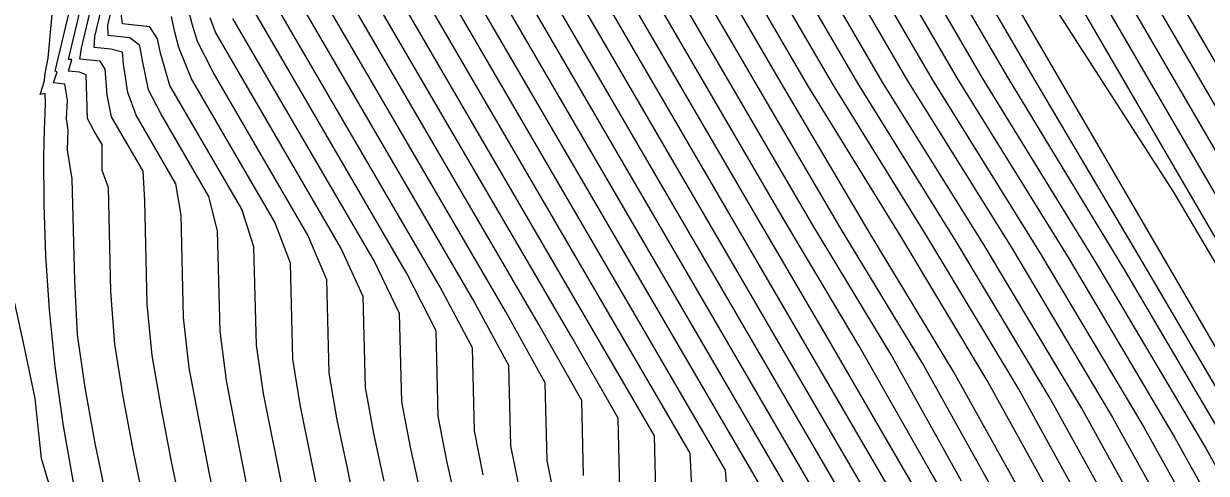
# Model space of a CAD drawing. Extents: x 2356077 to 2359823, y 225951 to 227822.
# Drawn here: x 2356612.08 to 2356657.91, y 226941.42 to 226958.84 of the extents above; entities that cross this region are included whole.
import ezdxf

# ---------------------------------------------------------------- set-up
doc = ezdxf.new("R2010")
doc.units = 0
doc.layers.add('DTM Contours Major', color=7, linetype='Continuous')
doc.layers.add('DTM Contours Minor', color=7, linetype='Continuous')

msp = doc.modelspace()

# ---------------------------------------------------------------- linework, layer by layer
at = {"layer": 'DTM Contours Major'}
for points in [[(2356642.025, 226940.218), (2356628.139, 226964.07), (2356627.305, 226964.806), (2356626.56, 226964.887), (2356626.236, 226965.199), (2356625.057, 226965.542), (2356624.179, 226965.637), (2356623.497, 226965.949), (2356624.238, 226969.064), (2356624.692, 226972.112), (2356624.979, 226973.805), (2356626.06, 226978.35), (2356626.571, 226980.3), (2356627.017, 226981.597), (2356627.885, 226984.058), (2356628.283, 226985.222), (2356628.664, 226986.369), (2356629.11, 226987.583), (2356629.27, 226988.349), (2356629.959, 226992.149)], [(2356639.419, 226992.247), (2356636.123, 226990.671), (2356635.843, 226990.496), (2356635.991, 226990.207), (2356636.182, 226989.622), (2356635.876, 226989.301), (2356635.595, 226988.994), (2356632.91, 226981.688), (2356632.547, 226980.196), (2356631.645, 226976.405), (2356631.799, 226975.425), (2356631.18, 226972.823), (2356632.394, 226972.453), (2356633.781, 226972.303), (2356635.18, 226971.742), (2356636.384, 226971.528), (2356637.756, 226971.38), (2356639.142, 226970.652), (2356647.283, 226956.67), (2356651.485, 226949.929), (2356655.481, 226943.203), (2356658.977, 226936.912)], [(2356648.868, 226936.958), (2356645.937, 226941.993), (2356643.217, 226946.693), (2356640.466, 226951.39), (2356631.8, 226966.276), (2356630.787, 226966.998), (2356629.829, 226967.101), (2356629.26, 226967.33), (2356627.991, 226967.793), (2356626.93, 226967.908), (2356626.049, 226968.202), (2356626.674, 226970.829), (2356627.209, 226973.815), (2356627.369, 226975.378), (2356628.26, 226979.125), (2356628.781, 226980.948), (2356629.28, 226982.36), (2356630.268, 226985.072), (2356630.714, 226986.361), (2356631.11, 226987.615), (2356631.69, 226989.192), (2356631.87, 226989.769), (2356632.255, 226991.893)], [(2356641.848, 226992.056), (2356639.505, 226990.872), (2356637.094, 226989.719), (2356636.929, 226989.45), (2356637.206, 226988.905), (2356637.228, 226988.651), (2356637.335, 226988.441), (2356637.235, 226988.048), (2356634.985, 226981.922), (2356634.704, 226980.793), (2356634.222, 226978.763), (2356634.309, 226978.722), (2356634.119, 226976.703), (2356633.725, 226975.05), (2356635.145, 226974.723), (2356636.693, 226974.556), (2356638.19, 226974.002), (2356639.666, 226973.741), (2356641.238, 226973.571), (2356642.799, 226972.865), (2356669.489, 226927.021)], [(2356652.402, 226939.621), (2356649.418, 226945.022), (2356646.01, 226950.684), (2356642.467, 226956.447), (2356635.468, 226968.469), (2356634.267, 226969.189), (2356633.09, 226969.317), (2356632.12, 226969.465), (2356630.862, 226970.05), (2356629.642, 226970.182), (2356628.638, 226970.613), (2356629.313, 226974.02), (2356629.152, 226974.401), (2356630.394, 226979.622), (2356630.843, 226981.474), (2356633.274, 226988.091), (2356633.859, 226989.395), (2356634.839, 226991.313)], [(2356646.501, 226975.817), (2356660.722, 226951.39), (2356664.408, 226949.18), (2356666.744, 226948.239), (2356669.072, 226947.782), (2356671.346, 226947.751), (2356673.516, 226948.089), (2356675.535, 226948.741), (2356677.354, 226949.648), (2356677.708, 226949.867), (2356678.051, 226950.096), (2356678.385, 226950.333), (2356678.708, 226950.58), (2356679.023, 226950.837), (2356679.33, 226951.104), (2356679.656, 226951.409), (2356679.975, 226951.726), (2356680.286, 226952.056), (2356680.59, 226952.4), (2356680.889, 226952.757)], [(2356615.32, 226940.299), (2356614.843, 226942.58), (2356614.46, 226944.741), (2356614.164, 226946.789), (2356614.056, 226948.872), (2356613.961, 226952.823), (2356613.865, 226953.386), (2356613.778, 226953.933), (2356613.801, 226954.72), (2356613.731, 226955.154), (2356613.779, 226955.877), (2356613.677, 226956.501), (2356613.227, 226956.55), (2356613.378, 226956.968), (2356613.304, 226956.996), (2356616.863, 226971.958)], [(2356635.182, 226940.758), (2356635.115, 226943.559), (2356633.312, 226946.691), (2356624.488, 226961.846)], [(2356628.878, 226940.125), (2356628.478, 226941.905), (2356628.136, 226943.632), (2356628.056, 226946.947), (2356626.928, 226949.161), (2356620.88, 226959.549)], [(2356622.161, 226940.588), (2356621.374, 226944.517), (2356621.093, 226946.389), (2356621.001, 226950.199), (2356620.535, 226951.648), (2356617.741, 226956.447), (2356617.379, 226957.694), (2356617.261, 226958.246), (2356616.96, 226958.714), (2356615.91, 226958.828), (2356615.85, 226959.225)]]:
    msp.add_lwpolyline(points, dxfattribs=at)
at = {"layer": 'DTM Contours Minor'}
for points in [[(2356656.348, 226938.025), (2356653.061, 226943.962), (2356649.302, 226950.256), (2356645.358, 226956.579), (2356637.674, 226969.777), (2356636.361, 226970.504), (2356635.067, 226970.644), (2356633.961, 226970.831), (2356632.615, 226971.402), (2356631.294, 226971.545), (2356630.162, 226971.935), (2356630.928, 226975.191), (2356630.636, 226975.555), (2356631.685, 226979.963), (2356632.082, 226981.598), (2356634.725, 226988.792), (2356635.304, 226989.615), (2356635.552, 226990.036), (2356635.743, 226990.28), (2356635.455, 226990.826), (2356635.648, 226990.916), (2356635.695, 226991.033), (2356639.073, 226992.711)], [(2356636.592, 226940.174), (2356636.522, 226942.875), (2356625.217, 226962.294), (2356624.524, 226963.053), (2356623.967, 226963.113), (2356623.804, 226963.541), (2356622.701, 226963.743), (2356621.977, 226963.821), (2356621.456, 226964.146), (2356622.283, 226967.624), (2356622.706, 226970.698), (2356623.097, 226972.674), (2356624.293, 226977.702), (2356624.844, 226979.721), (2356625.243, 226980.906), (2356626.013, 226983.144), (2356626.369, 226984.205), (2356626.697, 226985.234), (2356627.014, 226986.246), (2356627.248, 226987.238), (2356627.459, 226988.223), (2356627.618, 226989.196), (2356627.726, 226990.167), (2356628.114, 226992.309)], [(2356637.97, 226940.888), (2356637.9, 226942.206), (2356625.946, 226962.739), (2356625.219, 226963.491), (2356624.611, 226963.557), (2356624.414, 226963.951), (2356623.291, 226964.193), (2356622.528, 226964.275), (2356621.966, 226964.596), (2356622.773, 226967.987), (2356623.201, 226971.056), (2356623.566, 226972.953), (2356624.736, 226977.871), (2356625.273, 226979.869), (2356625.685, 226981.084), (2356626.479, 226983.378), (2356626.846, 226984.466), (2356627.182, 226985.518), (2356627.543, 226986.579), (2356627.721, 226987.493), (2356627.918, 226988.427), (2356628.219, 226990.305), (2356628.575, 226992.269)], [(2356639.381, 226940.249), (2356639.277, 226941.54), (2356626.677, 226963.183), (2356625.914, 226963.93), (2356625.259, 226964), (2356625.022, 226964.364), (2356623.88, 226964.642), (2356623.078, 226964.729), (2356622.476, 226965.047), (2356623.261, 226968.348), (2356623.696, 226971.411), (2356624.036, 226973.234), (2356625.178, 226978.035), (2356625.704, 226980.015), (2356626.127, 226981.258), (2356626.946, 226983.609), (2356627.324, 226984.722), (2356627.667, 226985.797), (2356628.069, 226986.915), (2356628.546, 226989.523), (2356629.037, 226992.23)], [(2356640.651, 226940.879), (2356627.408, 226963.626), (2356626.609, 226964.368), (2356625.909, 226964.444), (2356625.631, 226964.779), (2356624.469, 226965.092), (2356623.629, 226965.183), (2356622.987, 226965.498), (2356623.75, 226968.706), (2356624.194, 226971.763), (2356624.507, 226973.518), (2356625.619, 226978.194), (2356626.136, 226980.159), (2356626.571, 226981.43), (2356627.415, 226983.835), (2356627.802, 226984.974), (2356628.159, 226986.079), (2356628.589, 226987.249), (2356628.749, 226988.06), (2356629.498, 226992.19)], [(2356643.398, 226939.559), (2356628.871, 226964.512), (2356628.001, 226965.245), (2356627.212, 226965.33), (2356626.842, 226965.621), (2356625.644, 226965.992), (2356624.729, 226966.091), (2356624.008, 226966.4), (2356624.726, 226969.419), (2356625.192, 226972.459), (2356625.451, 226974.097), (2356626.499, 226978.504), (2356627.007, 226980.438), (2356627.464, 226981.761), (2356628.356, 226984.275), (2356628.764, 226985.465), (2356629.166, 226986.653), (2356629.63, 226987.916), (2356629.791, 226988.638), (2356630.42, 226992.105)], [(2356639.27, 226992.49), (2356635.915, 226990.855), (2356635.627, 226990.705), (2356635.749, 226990.464), (2356635.949, 226989.985), (2356635.712, 226989.589), (2356635.433, 226989.288), (2356635.038, 226988.561), (2356632.496, 226981.642), (2356632.116, 226980.08), (2356631.138, 226975.968), (2356631.366, 226975.299), (2356630.671, 226972.379), (2356631.844, 226971.999), (2356633.198, 226971.852), (2356634.571, 226971.287), (2356635.726, 226971.086), (2356637.059, 226970.942), (2356638.408, 226970.215), (2356646.32, 226956.624), (2356650.395, 226950.098), (2356654.272, 226943.589), (2356657.662, 226937.475)], [(2356644.768, 226938.904), (2356629.603, 226964.953), (2356628.697, 226965.683), (2356627.865, 226965.773), (2356627.448, 226966.045), (2356626.231, 226966.443), (2356625.279, 226966.546), (2356624.518, 226966.851), (2356625.213, 226969.774), (2356625.693, 226972.803), (2356625.926, 226974.396), (2356626.939, 226978.658), (2356627.446, 226980.573), (2356627.913, 226981.921), (2356628.829, 226984.488), (2356629.665, 226986.928), (2356630.149, 226988.247), (2356630.311, 226988.925), (2356630.88, 226992.059)], [(2356646.137, 226938.252), (2356630.335, 226965.395), (2356629.394, 226966.121), (2356628.519, 226966.216), (2356628.052, 226966.471), (2356626.818, 226966.893), (2356625.829, 226967), (2356625.029, 226967.302), (2356625.701, 226970.127), (2356626.196, 226973.144), (2356626.402, 226974.705), (2356627.379, 226978.812), (2356627.887, 226980.705), (2356628.365, 226982.076), (2356629.305, 226984.693), (2356629.733, 226985.933), (2356630.159, 226987.19), (2356630.667, 226988.573), (2356630.831, 226989.211), (2356631.339, 226992.009)], [(2356647.504, 226937.603), (2356631.067, 226965.835), (2356630.09, 226966.559), (2356629.174, 226966.659), (2356628.656, 226966.9), (2356627.404, 226967.343), (2356626.379, 226967.454), (2356625.539, 226967.752), (2356626.187, 226970.479), (2356626.701, 226973.482), (2356626.882, 226975.028), (2356627.819, 226978.967), (2356628.331, 226980.831), (2356628.82, 226982.224), (2356629.784, 226984.89), (2356630.221, 226986.155), (2356630.644, 226987.428), (2356631.181, 226988.891), (2356631.351, 226989.493), (2356631.797, 226991.954)], [(2356650.231, 226936.316), (2356647.182, 226941.553), (2356644.435, 226946.371), (2356641.536, 226951.252), (2356632.532, 226966.716), (2356631.483, 226967.436), (2356630.484, 226967.544), (2356629.864, 226967.761), (2356628.577, 226968.243), (2356627.48, 226968.362), (2356626.559, 226968.65), (2356627.158, 226971.171), (2356627.722, 226974.139), (2356627.869, 226975.786), (2356628.701, 226979.286), (2356629.241, 226981.042), (2356629.751, 226982.469), (2356630.763, 226985.222), (2356631.217, 226986.535), (2356631.602, 226987.797), (2356632.386, 226990.036), (2356632.711, 226991.826)], [(2356649.708, 226940.647), (2356646.902, 226945.691), (2356643.719, 226950.945), (2356640.509, 226956.413), (2356634.006, 226967.582), (2356632.879, 226968.312), (2356631.799, 226968.429), (2356631.076, 226968.618), (2356629.747, 226969.144), (2356628.576, 226969.271), (2356627.584, 226969.572), (2356628.176, 226972.061), (2356628.598, 226974.899), (2356628.7, 226975.889), (2356629.56, 226979.506), (2356630.032, 226981.433), (2356632.898, 226989.233), (2356633.455, 226990.763), (2356633.628, 226991.717)], [(2356639.384, 226991.947), (2356636.324, 226990.484), (2356636.06, 226990.288), (2356636.233, 226989.949), (2356636.367, 226989.359), (2356636.05, 226989.018), (2356636.001, 226989.017), (2356633.325, 226981.733), (2356632.978, 226980.314), (2356632.161, 226976.878), (2356632.248, 226975.617), (2356631.689, 226973.268), (2356632.945, 226972.907), (2356634.364, 226972.753), (2356635.787, 226972.198), (2356637.042, 226971.971), (2356638.453, 226971.818), (2356639.876, 226971.09), (2356648.246, 226956.715), (2356652.572, 226949.744), (2356656.689, 226942.799), (2356660.293, 226936.331)], [(2356639.386, 226991.665), (2356636.52, 226990.295), (2356636.277, 226990.078), (2356636.475, 226989.69), (2356636.509, 226989.413), (2356636.313, 226988.893), (2356636.334, 226988.842), (2356633.739, 226981.779), (2356633.409, 226980.432), (2356632.69, 226977.411), (2356632.707, 226975.852), (2356632.198, 226973.713), (2356633.495, 226973.361), (2356634.947, 226973.204), (2356636.393, 226972.653), (2356637.699, 226972.413), (2356639.151, 226972.256), (2356640.61, 226971.529), (2356649.209, 226956.759), (2356653.655, 226949.536), (2356657.893, 226942.368), (2356661.61, 226935.726)], [(2356641.875, 226991.747), (2356639.563, 226990.616), (2356637.278, 226989.524), (2356637.147, 226989.239), (2356637.458, 226988.627), (2356637.477, 226988.379), (2356637.599, 226988.139), (2356637.518, 226987.734), (2356635.393, 226981.95), (2356635.132, 226980.895), (2356634.706, 226979.105), (2356634.864, 226978.913), (2356634.578, 226976.937), (2356634.233, 226975.49), (2356635.684, 226975.179), (2356637.232, 226975.011), (2356638.652, 226974.838), (2356640.219, 226974.195), (2356641.883, 226974.015), (2356643.445, 226973.455), (2356647.788, 226965.996), (2356651.798, 226959.83), (2356656.631, 226952.317), (2356661.712, 226943.71)], [(2356629.886, 226941.366), (2356629.545, 226943.063), (2356629.468, 226946.276), (2356628.207, 226948.664), (2356621.594, 226960.021), (2356621.064, 226960.859), (2356620.866, 226960.88), (2356620.465, 226961.417), (2356619.223, 226961.551), (2356618.905, 226961.896), (2356619.815, 226965.724), (2356620.252, 226968.83), (2356620.748, 226971.272), (2356622.011, 226976.583), (2356622.737, 226978.935), (2356623.715, 226981.908), (2356624.016, 226982.841), (2356624.301, 226983.756), (2356624.565, 226984.659), (2356624.903, 226985.948), (2356625.186, 226987.237), (2356625.404, 226988.54), (2356625.548, 226989.87), (2356625.611, 226991.242)], [(2356648.421, 226941.124), (2356645.673, 226946.032), (2356642.618, 226951.092), (2356633.272, 226967.144), (2356632.183, 226967.874), (2356631.144, 226967.986), (2356630.485, 226968.171), (2356629.171, 226968.693), (2356628.032, 226968.816), (2356627.07, 226969.103), (2356627.661, 226971.587), (2356628.159, 226974.504), (2356628.261, 226975.738), (2356629.127, 226979.381), (2356629.601, 226981.341), (2356632.387, 226988.924), (2356632.925, 226990.424), (2356633.141, 226991.615)], [(2356639.411, 226991.393), (2356636.713, 226990.104), (2356636.495, 226989.869), (2356636.718, 226989.429), (2356636.742, 226989.172), (2356636.606, 226988.739), (2356636.644, 226988.602), (2356634.154, 226981.826), (2356633.84, 226980.551), (2356633.245, 226978.047), (2356633.173, 226976.117), (2356632.707, 226974.158), (2356634.045, 226973.815), (2356635.53, 226973.654), (2356636.999, 226973.106), (2356638.357, 226972.856), (2356639.848, 226972.695), (2356641.343, 226971.968), (2356650.172, 226956.804), (2356654.73, 226949.293), (2356659.091, 226941.897), (2356662.925, 226935.082)], [(2356633.773, 226941.338), (2356633.703, 226944.242), (2356632.037, 226947.181), (2356623.761, 226961.396), (2356623.136, 226962.175), (2356622.69, 226962.224), (2356622.574, 226962.729), (2356620.876, 226962.913), (2356620.435, 226963.245), (2356621.301, 226966.887), (2356621.72, 226969.969), (2356622.158, 226972.117), (2356623.399, 226977.334), (2356623.992, 226979.417), (2356624.366, 226980.541), (2356625.085, 226982.662), (2356625.42, 226983.672), (2356625.731, 226984.653), (2356626.014, 226985.614), (2356626.304, 226986.719), (2356626.543, 226987.81), (2356626.726, 226988.897), (2356626.849, 226989.986), (2356626.966, 226991.146)], [(2356651.03, 226940.124), (2356648.126, 226945.34), (2356644.826, 226950.792), (2356641.476, 226956.451), (2356634.738, 226968.024), (2356633.575, 226968.751), (2356632.452, 226968.872), (2356631.66, 226969.071), (2356630.318, 226969.596), (2356629.119, 226969.725), (2356628.101, 226970.047), (2356628.699, 226972.562), (2356629.157, 226976.117), (2356630, 226979.661), (2356630.467, 226981.533), (2356633.989, 226991.122)], [(2356653.718, 226939.096), (2356650.634, 226944.677), (2356647.11, 226950.549), (2356643.431, 226956.49), (2356636.204, 226968.904), (2356634.965, 226969.627), (2356633.749, 226969.759), (2356632.737, 226969.92), (2356631.448, 226970.501), (2356630.193, 226970.636), (2356629.146, 226971.051), (2356629.853, 226974.408), (2356629.644, 226974.773), (2356630.823, 226979.732), (2356631.254, 226981.511), (2356634.064, 226989.159), (2356635.059, 226990.827), (2356635.106, 226990.959), (2356635.08, 226991.126)], [(2356658.326, 226932.605), (2356651.848, 226944.324), (2356648.207, 226950.406), (2356644.395, 226956.534), (2356636.939, 226969.34), (2356635.663, 226970.066), (2356634.408, 226970.201), (2356633.35, 226970.376), (2356632.032, 226970.951), (2356630.744, 226971.09), (2356629.654, 226971.492), (2356630.392, 226974.8), (2356630.139, 226975.159), (2356631.254, 226979.848), (2356631.668, 226981.554), (2356634.404, 226989.003), (2356635.223, 226990.193), (2356635.341, 226990.552), (2356635.36, 226990.795), (2356635.227, 226991.056)], [(2356639.453, 226991.13), (2356636.904, 226989.912), (2356636.712, 226989.659), (2356636.961, 226989.168), (2356636.983, 226988.916), (2356637.072, 226988.74), (2356636.942, 226988.333), (2356634.569, 226981.873), (2356634.272, 226980.671), (2356633.746, 226978.458), (2356633.777, 226978.399), (2356633.644, 226976.404), (2356633.216, 226974.604), (2356634.595, 226974.269), (2356636.112, 226974.105), (2356637.601, 226973.557), (2356639.013, 226973.298), (2356640.545, 226973.133), (2356642.075, 226972.41), (2356651.129, 226956.859), (2356655.776, 226948.991), (2356660.261, 226941.358)], [(2356618.27, 226939.663), (2356617.803, 226941.879), (2356617.402, 226943.985), (2356617.051, 226945.981), (2356616.869, 226947.968), (2356616.772, 226951.989), (2356616.705, 226953.13), (2356615.48, 226955.234), (2356615.312, 226956.087), (2356615.239, 226957.071), (2356615.045, 226957.38), (2356614.253, 226957.466), (2356614.324, 226957.895), (2356619.042, 226977.73)], [(2356647.237, 226976.251), (2356658.891, 226956.234), (2356661.996, 226954.951), (2356664.025, 226954.185), (2356666.057, 226953.815), (2356668.061, 226953.793), (2356670.005, 226954.073), (2356671.854, 226954.605), (2356673.578, 226955.344), (2356674.033, 226955.58), (2356674.475, 226955.829), (2356674.907, 226956.09), (2356675.328, 226956.363), (2356675.739, 226956.647), (2356676.14, 226956.943), (2356677.255, 226957.866), (2356678.301, 226958.873), (2356679.281, 226959.952), (2356680.202, 226961.093), (2356681.068, 226962.282)], [(2356616.804, 226940.013), (2356616.331, 226942.266), (2356615.935, 226944.403), (2356615.605, 226946.424), (2356615.461, 226948.46), (2356615.364, 226952.498), (2356615.113, 226953.145), (2356615.12, 226954.153), (2356614.815, 226954.677), (2356614.554, 226955.159), (2356614.497, 226956.855), (2356614.238, 226956.954), (2356613.814, 226957), (2356613.946, 226957.455), (2356613.817, 226957.457), (2356618.09, 226975.423)], [(2356645.764, 226975.383), (2356662.553, 226946.546), (2356666.352, 226943.721), (2356668.271, 226942.774), (2356670.157, 226942.187), (2356671.988, 226941.911), (2356673.743, 226941.897), (2356675.402, 226942.096), (2356676.944, 226942.46), (2356677.92, 226942.78), (2356678.83, 226943.16), (2356679.675, 226943.602), (2356680.455, 226944.113), (2356681.168, 226944.698)], [(2356645.028, 226974.949), (2356664.384, 226941.702), (2356668.031, 226937.951), (2356669.521, 226937.052), (2356670.982, 226936.394), (2356672.416, 226935.952), (2356673.823, 226935.7), (2356675.204, 226935.61), (2356676.56, 226935.657), (2356678.092, 226935.854), (2356679.568, 226936.207), (2356680.967, 226936.726)], [(2356644.292, 226974.515), (2356666.216, 226936.857), (2356669.72, 226931.925), (2356670.762, 226931.2), (2356671.793, 226930.59), (2356672.819, 226930.088), (2356673.843, 226929.687), (2356674.87, 226929.38), (2356675.905, 226929.159), (2356678.039, 226928.958), (2356680.163, 226929.092), (2356682.217, 226929.567)], [(2356619.723, 226939.288), (2356619.265, 226941.465), (2356618.861, 226943.539), (2356618.495, 226945.51), (2356618.276, 226947.454), (2356618.181, 226951.421), (2356617.979, 226952.64), (2356616.43, 226955.3), (2356616.111, 226956.177), (2356615.951, 226957.276), (2356615.904, 226957.739), (2356615.459, 226957.849), (2356614.805, 226957.92), (2356614.833, 226958.338), (2356616.572, 226965.649)], [(2356620.718, 226941.028), (2356620.315, 226943.07), (2356619.937, 226945.017), (2356619.685, 226946.924), (2356619.591, 226950.819), (2356619.256, 226952.145), (2356617.388, 226955.354), (2356616.919, 226956.271), (2356616.664, 226957.482), (2356616.582, 226957.99), (2356616.186, 226958.284), (2356615.357, 226958.374), (2356615.341, 226958.781), (2356616.251, 226962.605)], [(2356632.69, 226940.29), (2356632.364, 226941.916), (2356632.291, 226944.923), (2356630.761, 226947.673), (2356623.036, 226960.943)], [(2356631.29, 226940.828), (2356630.954, 226942.491), (2356630.879, 226945.601), (2356629.484, 226948.168), (2356622.313, 226960.485)], [(2356614.043, 226940.844), (2356613.615, 226943.26), (2356613.295, 226945.564), (2356613.072, 226947.76), (2356612.934, 226949.847), (2356612.868, 226951.828), (2356612.863, 226953.704), (2356612.883, 226954.728), (2356612.919, 226955.729), (2356612.904, 226956.129), (2356612.721, 226956.091), (2356612.88, 226956.63), (2356612.901, 226956.837), (2356612.946, 226957.117), (2356613.022, 226957.502), (2356613.219, 226959.629)], [(2356623.593, 226940.14), (2356623.195, 226942.111), (2356622.803, 226944.006), (2356622.501, 226945.847), (2356622.412, 226949.565), (2356621.814, 226951.15), (2356618.58, 226956.705), (2356618.096, 226957.915), (2356617.94, 226958.51), (2356617.805, 226959.114)], [(2356625.019, 226939.686), (2356624.624, 226941.62), (2356624.228, 226943.487), (2356623.91, 226945.299), (2356623.823, 226948.92), (2356623.093, 226950.651), (2356619.423, 226956.955), (2356618.814, 226958.146), (2356618.62, 226958.782), (2356618.449, 226959.425)], [(2356626.047, 226941.123), (2356625.649, 226942.962), (2356625.319, 226944.747), (2356625.234, 226948.268), (2356624.372, 226950.153), (2356619.509, 226958.506), (2356619.298, 226959.066)], [(2356627.466, 226940.621), (2356627.067, 226942.43), (2356626.727, 226944.186), (2356626.645, 226947.607), (2356625.653, 226949.653), (2356620.186, 226959.043)], [(2356677.829, 226875.145), (2356671.568, 226877.773), (2356665.397, 226880.377), (2356659.656, 226882.994), (2356643.201, 226890.539), (2356640.646, 226891.729), (2356638.155, 226892.941), (2356635.683, 226894.201), (2356633.477, 226895.709), (2356631.487, 226897.247), (2356629.55, 226898.874), (2356627.436, 226901.983), (2356625.63, 226905.084), (2356620.882, 226916.003), (2356619.34, 226919.907), (2356618.049, 226923.83), (2356616.827, 226927.75), (2356615.692, 226931.602), (2356614.662, 226935.324), (2356613.723, 226938.775), (2356612.771, 226941.999), (2356612.524, 226944.32), (2356612.114, 226946.299), (2356611.734, 226948.015)]]:
    msp.add_lwpolyline(points, dxfattribs=at)

doc.saveas('drawing.dxf')
